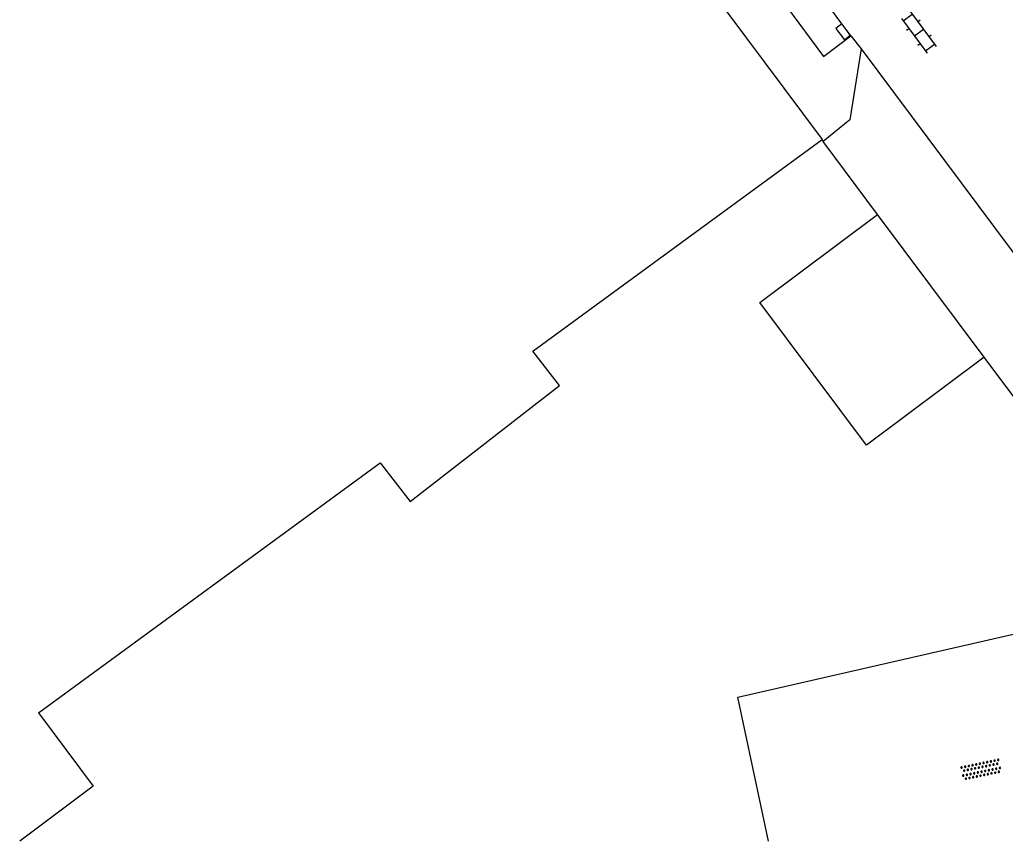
# Model space of a CAD drawing. Extents: x 132999 to 136000, y 398499 to 400501.
# Drawn here: x 134662.2 to 134714.8, y 398500 to 398543.8 of the extents above; entities that cross this region are included whole.
import ezdxf

# ---------------------------------------------------------------- set-up
doc = ezdxf.new("R2010")
doc.units = 0
for name, color, linetype in [('gg-afsc-hekwerk', 7, 'Continuous'), ('gg-afsc-muur', 7, 'Continuous'), ('gg-bbg-bijgebouw', 7, 'Continuous'), ('gg-bbg-gedigitaliseerde bebouwing', 7, 'Continuous'), ('gg-bbg-gedigitaliseerde bijgebouw', 7, 'Continuous'), ('gg-bbg-hoofdgebouw', 7, 'Continuous'), ('gg-knt-verharding', 7, 'Continuous'), ('gg-knt-verharding nz', 7, 'Continuous'), ('gt-symb-klinker verharding', 7, 'Continuous'), ('gt-symb-kolk', 7, 'Continuous'), ('gt-symb-overige verharding', 7, 'Continuous')]:
    doc.layers.add(name, color=color, linetype=linetype)

# ---------------------------------------------------------------- blocks, each defined once
blk = doc.blocks.new('gt0-KOLK')
at = {"layer": 'gt-symb-kolk'}
blk.add_lwpolyline([(0, 0), (0.375, 0), (0.375, 0.4), (-0.375, 0.4), (-0.375, 0), (0, 0)], dxfattribs=at)
blk = doc.blocks.new('gt0-KL1')
at = {"layer": 'gt-symb-klinker verharding'}
for p, q in [((-1.15, 0.3), (1.15, 0.3)), ((-1, -0.3), (-1, 0.3)), ((-0.5, 0.3), (-0.5, 0.45)), ((0, -0.3), (0, 0.3)), ((0.5, 0.3), (0.5, 0.45)), ((1, -0.3), (1, 0.3)), ((-1.15, -0.3), (1.15, -0.3)), ((-0.5, -0.45), (-0.5, -0.3)), ((0.5, -0.45), (0.5, -0.3))]:
    blk.add_line(p, q, dxfattribs=at)
blk = doc.blocks.new('gt0-OVH')
at = {"layer": 'gt-symb-overige verharding'}
for points in [[(-0.972, 0.298), (-0.967, 0.308), (-0.965, 0.319), (-0.966, 0.33), (-0.971, 0.34), (-0.978, 0.348), (-0.988, 0.353), (-0.999, 0.355), (-1.01, 0.354), (-1.02, 0.349), (-1.028, 0.342), (-1.033, 0.332), (-1.035, 0.321), (-1.034, 0.31), (-1.029, 0.3), (-1.022, 0.292), (-1.012, 0.287), (-1.001, 0.285), (-0.99, 0.286), (-0.98, 0.291)], [(-0.872, 0.106), (-0.867, 0.116), (-0.865, 0.126), (-0.866, 0.137), (-0.871, 0.147), (-0.878, 0.156), (-0.888, 0.161), (-0.899, 0.163), (-0.91, 0.162), (-0.92, 0.157), (-0.928, 0.15), (-0.933, 0.14), (-0.935, 0.129), (-0.934, 0.118), (-0.929, 0.108), (-0.922, 0.1), (-0.912, 0.095), (-0.901, 0.092), (-0.89, 0.094), (-0.88, 0.098)], [(-0.772, 0.298), (-0.767, 0.308), (-0.765, 0.319), (-0.766, 0.33), (-0.771, 0.34), (-0.778, 0.348), (-0.788, 0.353), (-0.799, 0.355), (-0.81, 0.354), (-0.82, 0.349), (-0.828, 0.342), (-0.833, 0.332), (-0.835, 0.321), (-0.834, 0.31), (-0.829, 0.3), (-0.822, 0.292), (-0.812, 0.287), (-0.801, 0.285), (-0.79, 0.286), (-0.78, 0.291)], [(-0.672, 0.106), (-0.667, 0.116), (-0.665, 0.126), (-0.666, 0.137), (-0.671, 0.147), (-0.678, 0.156), (-0.688, 0.161), (-0.699, 0.163), (-0.71, 0.162), (-0.72, 0.157), (-0.728, 0.15), (-0.733, 0.14), (-0.735, 0.129), (-0.734, 0.118), (-0.729, 0.108), (-0.722, 0.1), (-0.712, 0.095), (-0.701, 0.092), (-0.69, 0.094), (-0.68, 0.098)], [(-0.572, 0.298), (-0.567, 0.308), (-0.565, 0.319), (-0.566, 0.33), (-0.571, 0.34), (-0.578, 0.348), (-0.588, 0.353), (-0.599, 0.355), (-0.61, 0.354), (-0.62, 0.349), (-0.628, 0.342), (-0.633, 0.332), (-0.635, 0.321), (-0.634, 0.31), (-0.629, 0.3), (-0.622, 0.292), (-0.612, 0.287), (-0.601, 0.285), (-0.59, 0.286), (-0.58, 0.291)], [(-0.472, 0.106), (-0.467, 0.116), (-0.465, 0.126), (-0.466, 0.137), (-0.471, 0.147), (-0.478, 0.156), (-0.488, 0.161), (-0.499, 0.163), (-0.51, 0.162), (-0.52, 0.157), (-0.528, 0.15), (-0.533, 0.14), (-0.535, 0.129), (-0.534, 0.118), (-0.529, 0.108), (-0.522, 0.1), (-0.512, 0.095), (-0.501, 0.092), (-0.49, 0.094), (-0.48, 0.098)], [(-0.372, 0.298), (-0.367, 0.308), (-0.365, 0.319), (-0.366, 0.33), (-0.371, 0.34), (-0.378, 0.348), (-0.388, 0.353), (-0.399, 0.355), (-0.41, 0.354), (-0.42, 0.349), (-0.428, 0.342), (-0.433, 0.332), (-0.435, 0.321), (-0.434, 0.31), (-0.429, 0.3), (-0.422, 0.292), (-0.412, 0.287), (-0.401, 0.285), (-0.39, 0.286), (-0.38, 0.291)], [(-0.272, 0.106), (-0.267, 0.116), (-0.265, 0.126), (-0.266, 0.137), (-0.271, 0.147), (-0.278, 0.156), (-0.288, 0.161), (-0.299, 0.163), (-0.31, 0.162), (-0.32, 0.157), (-0.328, 0.15), (-0.333, 0.14), (-0.335, 0.129), (-0.334, 0.118), (-0.329, 0.108), (-0.322, 0.1), (-0.312, 0.095), (-0.301, 0.092), (-0.29, 0.094), (-0.28, 0.098)], [(-0.172, 0.298), (-0.167, 0.308), (-0.165, 0.319), (-0.166, 0.33), (-0.171, 0.34), (-0.178, 0.348), (-0.188, 0.353), (-0.199, 0.355), (-0.21, 0.354), (-0.22, 0.349), (-0.228, 0.342), (-0.233, 0.332), (-0.235, 0.321), (-0.234, 0.31), (-0.229, 0.3), (-0.222, 0.292), (-0.212, 0.287), (-0.201, 0.285), (-0.19, 0.286), (-0.18, 0.291)], [(-0.072, 0.106), (-0.067, 0.116), (-0.065, 0.126), (-0.066, 0.137), (-0.071, 0.147), (-0.078, 0.156), (-0.088, 0.161), (-0.099, 0.163), (-0.11, 0.162), (-0.12, 0.157), (-0.128, 0.15), (-0.133, 0.14), (-0.135, 0.129), (-0.134, 0.118), (-0.129, 0.108), (-0.122, 0.1), (-0.112, 0.095), (-0.101, 0.092), (-0.09, 0.094), (-0.08, 0.098)], [(0.028, 0.298), (0.033, 0.308), (0.035, 0.319), (0.034, 0.33), (0.029, 0.34), (0.022, 0.348), (0.012, 0.353), (0.001, 0.355), (-0.01, 0.354), (-0.02, 0.349), (-0.028, 0.342), (-0.033, 0.332), (-0.035, 0.321), (-0.034, 0.31), (-0.029, 0.3), (-0.022, 0.292), (-0.012, 0.287), (-0.001, 0.285), (0.01, 0.286), (0.02, 0.291)], [(0.128, 0.106), (0.133, 0.116), (0.135, 0.126), (0.134, 0.137), (0.129, 0.147), (0.122, 0.156), (0.112, 0.161), (0.101, 0.163), (0.09, 0.162), (0.08, 0.157), (0.072, 0.15), (0.067, 0.14), (0.065, 0.129), (0.066, 0.118), (0.071, 0.108), (0.078, 0.1), (0.088, 0.095), (0.099, 0.092), (0.11, 0.094), (0.12, 0.098)], [(0.228, 0.298), (0.233, 0.308), (0.235, 0.319), (0.234, 0.33), (0.229, 0.34), (0.222, 0.348), (0.212, 0.353), (0.201, 0.355), (0.19, 0.354), (0.18, 0.349), (0.172, 0.342), (0.167, 0.332), (0.165, 0.321), (0.166, 0.31), (0.171, 0.3), (0.178, 0.292), (0.188, 0.287), (0.199, 0.285), (0.21, 0.286), (0.22, 0.291)], [(0.328, 0.106), (0.333, 0.116), (0.335, 0.126), (0.334, 0.137), (0.329, 0.147), (0.322, 0.156), (0.312, 0.161), (0.301, 0.163), (0.29, 0.162), (0.28, 0.157), (0.272, 0.15), (0.267, 0.14), (0.265, 0.129), (0.266, 0.118), (0.271, 0.108), (0.278, 0.1), (0.288, 0.095), (0.299, 0.092), (0.31, 0.094), (0.32, 0.098)], [(0.428, 0.298), (0.433, 0.308), (0.435, 0.319), (0.434, 0.33), (0.429, 0.34), (0.422, 0.348), (0.412, 0.353), (0.401, 0.355), (0.39, 0.354), (0.38, 0.349), (0.372, 0.342), (0.367, 0.332), (0.365, 0.321), (0.366, 0.31), (0.371, 0.3), (0.378, 0.292), (0.388, 0.287), (0.399, 0.285), (0.41, 0.286), (0.42, 0.291)], [(0.528, 0.106), (0.533, 0.116), (0.535, 0.126), (0.534, 0.137), (0.529, 0.147), (0.522, 0.156), (0.512, 0.161), (0.501, 0.163), (0.49, 0.162), (0.48, 0.157), (0.472, 0.15), (0.467, 0.14), (0.465, 0.129), (0.466, 0.118), (0.471, 0.108), (0.478, 0.1), (0.488, 0.095), (0.499, 0.092), (0.51, 0.094), (0.52, 0.098)], [(0.628, 0.298), (0.633, 0.308), (0.635, 0.319), (0.634, 0.33), (0.629, 0.34), (0.622, 0.348), (0.612, 0.353), (0.601, 0.355), (0.59, 0.354), (0.58, 0.349), (0.572, 0.342), (0.567, 0.332), (0.565, 0.321), (0.566, 0.31), (0.571, 0.3), (0.578, 0.292), (0.588, 0.287), (0.599, 0.285), (0.61, 0.286), (0.62, 0.291)], [(0.728, 0.106), (0.733, 0.116), (0.735, 0.126), (0.734, 0.137), (0.729, 0.147), (0.722, 0.156), (0.712, 0.161), (0.701, 0.163), (0.69, 0.162), (0.68, 0.157), (0.672, 0.15), (0.667, 0.14), (0.665, 0.129), (0.666, 0.118), (0.671, 0.108), (0.678, 0.1), (0.688, 0.095), (0.699, 0.092), (0.71, 0.094), (0.72, 0.098)], [(0.828, 0.298), (0.833, 0.308), (0.835, 0.319), (0.834, 0.33), (0.829, 0.34), (0.822, 0.348), (0.812, 0.353), (0.801, 0.355), (0.79, 0.354), (0.78, 0.349), (0.772, 0.342), (0.767, 0.332), (0.765, 0.321), (0.766, 0.31), (0.771, 0.3), (0.778, 0.292), (0.788, 0.287), (0.799, 0.285), (0.81, 0.286), (0.82, 0.291)], [(0.928, 0.106), (0.933, 0.116), (0.935, 0.126), (0.934, 0.137), (0.929, 0.147), (0.922, 0.156), (0.912, 0.161), (0.901, 0.163), (0.89, 0.162), (0.88, 0.157), (0.872, 0.15), (0.867, 0.14), (0.865, 0.129), (0.866, 0.118), (0.871, 0.108), (0.878, 0.1), (0.888, 0.095), (0.899, 0.092), (0.91, 0.094), (0.92, 0.098)], [(1.028, 0.298), (1.033, 0.308), (1.035, 0.319), (1.034, 0.33), (1.029, 0.34), (1.022, 0.348), (1.012, 0.353), (1.001, 0.355), (0.99, 0.354), (0.98, 0.349), (0.972, 0.342), (0.967, 0.332), (0.965, 0.321), (0.966, 0.31), (0.971, 0.3), (0.978, 0.292), (0.988, 0.287), (0.999, 0.285), (1.01, 0.286), (1.02, 0.291)], [(-0.972, -0.142), (-0.967, -0.132), (-0.965, -0.121), (-0.966, -0.11), (-0.971, -0.1), (-0.978, -0.092), (-0.988, -0.087), (-0.999, -0.085), (-1.01, -0.086), (-1.02, -0.091), (-1.028, -0.098), (-1.033, -0.108), (-1.035, -0.119), (-1.034, -0.13), (-1.029, -0.14), (-1.022, -0.148), (-1.012, -0.153), (-1.001, -0.155), (-0.99, -0.154), (-0.98, -0.149)], [(-0.872, -0.334), (-0.867, -0.324), (-0.865, -0.314), (-0.866, -0.303), (-0.871, -0.293), (-0.878, -0.284), (-0.888, -0.279), (-0.899, -0.277), (-0.91, -0.278), (-0.92, -0.283), (-0.928, -0.29), (-0.933, -0.3), (-0.935, -0.311), (-0.934, -0.322), (-0.929, -0.332), (-0.922, -0.34), (-0.912, -0.345), (-0.901, -0.348), (-0.89, -0.346), (-0.88, -0.342)], [(-0.772, -0.142), (-0.767, -0.132), (-0.765, -0.121), (-0.766, -0.11), (-0.771, -0.1), (-0.778, -0.092), (-0.788, -0.087), (-0.799, -0.085), (-0.81, -0.086), (-0.82, -0.091), (-0.828, -0.098), (-0.833, -0.108), (-0.835, -0.119), (-0.834, -0.13), (-0.829, -0.14), (-0.822, -0.148), (-0.812, -0.153), (-0.801, -0.155), (-0.79, -0.154), (-0.78, -0.149)], [(-0.672, -0.334), (-0.667, -0.324), (-0.665, -0.314), (-0.666, -0.303), (-0.671, -0.293), (-0.678, -0.284), (-0.688, -0.279), (-0.699, -0.277), (-0.71, -0.278), (-0.72, -0.283), (-0.728, -0.29), (-0.733, -0.3), (-0.735, -0.311), (-0.734, -0.322), (-0.729, -0.332), (-0.722, -0.34), (-0.712, -0.345), (-0.701, -0.348), (-0.69, -0.346), (-0.68, -0.342)], [(-0.572, -0.142), (-0.567, -0.132), (-0.565, -0.121), (-0.566, -0.11), (-0.571, -0.1), (-0.578, -0.092), (-0.588, -0.087), (-0.599, -0.085), (-0.61, -0.086), (-0.62, -0.091), (-0.628, -0.098), (-0.633, -0.108), (-0.635, -0.119), (-0.634, -0.13), (-0.629, -0.14), (-0.622, -0.148), (-0.612, -0.153), (-0.601, -0.155), (-0.59, -0.154), (-0.58, -0.149)], [(-0.472, -0.334), (-0.467, -0.324), (-0.465, -0.314), (-0.466, -0.303), (-0.471, -0.293), (-0.478, -0.284), (-0.488, -0.279), (-0.499, -0.277), (-0.51, -0.278), (-0.52, -0.283), (-0.528, -0.29), (-0.533, -0.3), (-0.535, -0.311), (-0.534, -0.322), (-0.529, -0.332), (-0.522, -0.34), (-0.512, -0.345), (-0.501, -0.348), (-0.49, -0.346), (-0.48, -0.342)], [(-0.372, -0.142), (-0.367, -0.132), (-0.365, -0.121), (-0.366, -0.11), (-0.371, -0.1), (-0.378, -0.092), (-0.388, -0.087), (-0.399, -0.085), (-0.41, -0.086), (-0.42, -0.091), (-0.428, -0.098), (-0.433, -0.108), (-0.435, -0.119), (-0.434, -0.13), (-0.429, -0.14), (-0.422, -0.148), (-0.412, -0.153), (-0.401, -0.155), (-0.39, -0.154), (-0.38, -0.149)], [(-0.272, -0.334), (-0.267, -0.324), (-0.265, -0.314), (-0.266, -0.303), (-0.271, -0.293), (-0.278, -0.284), (-0.288, -0.279), (-0.299, -0.277), (-0.31, -0.278), (-0.32, -0.283), (-0.328, -0.29), (-0.333, -0.3), (-0.335, -0.311), (-0.334, -0.322), (-0.329, -0.332), (-0.322, -0.34), (-0.312, -0.345), (-0.301, -0.348), (-0.29, -0.346), (-0.28, -0.342)], [(-0.172, -0.142), (-0.167, -0.132), (-0.165, -0.121), (-0.166, -0.11), (-0.171, -0.1), (-0.178, -0.092), (-0.188, -0.087), (-0.199, -0.085), (-0.21, -0.086), (-0.22, -0.091), (-0.228, -0.098), (-0.233, -0.108), (-0.235, -0.119), (-0.234, -0.13), (-0.229, -0.14), (-0.222, -0.148), (-0.212, -0.153), (-0.201, -0.155), (-0.19, -0.154), (-0.18, -0.149)], [(-0.072, -0.334), (-0.067, -0.324), (-0.065, -0.314), (-0.066, -0.303), (-0.071, -0.293), (-0.078, -0.284), (-0.088, -0.279), (-0.099, -0.277), (-0.11, -0.278), (-0.12, -0.283), (-0.128, -0.29), (-0.133, -0.3), (-0.135, -0.311), (-0.134, -0.322), (-0.129, -0.332), (-0.122, -0.34), (-0.112, -0.345), (-0.101, -0.348), (-0.09, -0.346), (-0.08, -0.342)], [(0.028, -0.142), (0.033, -0.132), (0.035, -0.121), (0.034, -0.11), (0.029, -0.1), (0.022, -0.092), (0.012, -0.087), (0.001, -0.085), (-0.01, -0.086), (-0.02, -0.091), (-0.028, -0.098), (-0.033, -0.108), (-0.035, -0.119), (-0.034, -0.13), (-0.029, -0.14), (-0.022, -0.148), (-0.012, -0.153), (-0.001, -0.155), (0.01, -0.154), (0.02, -0.149)], [(0.128, -0.334), (0.133, -0.324), (0.135, -0.314), (0.134, -0.303), (0.129, -0.293), (0.122, -0.284), (0.112, -0.279), (0.101, -0.277), (0.09, -0.278), (0.08, -0.283), (0.072, -0.29), (0.067, -0.3), (0.065, -0.311), (0.066, -0.322), (0.071, -0.332), (0.078, -0.34), (0.088, -0.345), (0.099, -0.348), (0.11, -0.346), (0.12, -0.342)], [(0.228, -0.142), (0.233, -0.132), (0.235, -0.121), (0.234, -0.11), (0.229, -0.1), (0.222, -0.092), (0.212, -0.087), (0.201, -0.085), (0.19, -0.086), (0.18, -0.091), (0.172, -0.098), (0.167, -0.108), (0.165, -0.119), (0.166, -0.13), (0.171, -0.14), (0.178, -0.148), (0.188, -0.153), (0.199, -0.155), (0.21, -0.154), (0.22, -0.149)], [(0.328, -0.334), (0.333, -0.324), (0.335, -0.314), (0.334, -0.303), (0.329, -0.293), (0.322, -0.284), (0.312, -0.279), (0.301, -0.277), (0.29, -0.278), (0.28, -0.283), (0.272, -0.29), (0.267, -0.3), (0.265, -0.311), (0.266, -0.322), (0.271, -0.332), (0.278, -0.34), (0.288, -0.345), (0.299, -0.348), (0.31, -0.346), (0.32, -0.342)], [(0.428, -0.142), (0.433, -0.132), (0.435, -0.121), (0.434, -0.11), (0.429, -0.1), (0.422, -0.092), (0.412, -0.087), (0.401, -0.085), (0.39, -0.086), (0.38, -0.091), (0.372, -0.098), (0.367, -0.108), (0.365, -0.119), (0.366, -0.13), (0.371, -0.14), (0.378, -0.148), (0.388, -0.153), (0.399, -0.155), (0.41, -0.154), (0.42, -0.149)], [(0.528, -0.334), (0.533, -0.324), (0.535, -0.314), (0.534, -0.303), (0.529, -0.293), (0.522, -0.284), (0.512, -0.279), (0.501, -0.277), (0.49, -0.278), (0.48, -0.283), (0.472, -0.29), (0.467, -0.3), (0.465, -0.311), (0.466, -0.322), (0.471, -0.332), (0.478, -0.34), (0.488, -0.345), (0.499, -0.348), (0.51, -0.346), (0.52, -0.342)], [(0.628, -0.142), (0.633, -0.132), (0.635, -0.121), (0.634, -0.11), (0.629, -0.1), (0.622, -0.092), (0.612, -0.087), (0.601, -0.085), (0.59, -0.086), (0.58, -0.091), (0.572, -0.098), (0.567, -0.108), (0.565, -0.119), (0.566, -0.13), (0.571, -0.14), (0.578, -0.148), (0.588, -0.153), (0.599, -0.155), (0.61, -0.154), (0.62, -0.149)], [(0.728, -0.334), (0.733, -0.324), (0.735, -0.314), (0.734, -0.303), (0.729, -0.293), (0.722, -0.284), (0.712, -0.279), (0.701, -0.277), (0.69, -0.278), (0.68, -0.283), (0.672, -0.29), (0.667, -0.3), (0.665, -0.311), (0.666, -0.322), (0.671, -0.332), (0.678, -0.34), (0.688, -0.345), (0.699, -0.348), (0.71, -0.346), (0.72, -0.342)], [(0.828, -0.142), (0.833, -0.132), (0.835, -0.121), (0.834, -0.11), (0.829, -0.1), (0.822, -0.092), (0.812, -0.087), (0.801, -0.085), (0.79, -0.086), (0.78, -0.091), (0.772, -0.098), (0.767, -0.108), (0.765, -0.119), (0.766, -0.13), (0.771, -0.14), (0.778, -0.148), (0.788, -0.153), (0.799, -0.155), (0.81, -0.154), (0.82, -0.149)], [(0.928, -0.334), (0.933, -0.324), (0.935, -0.314), (0.934, -0.303), (0.929, -0.293), (0.922, -0.284), (0.912, -0.279), (0.901, -0.277), (0.89, -0.278), (0.88, -0.283), (0.872, -0.29), (0.867, -0.3), (0.865, -0.311), (0.866, -0.322), (0.871, -0.332), (0.878, -0.34), (0.888, -0.345), (0.899, -0.348), (0.91, -0.346), (0.92, -0.342)], [(1.028, -0.142), (1.033, -0.132), (1.035, -0.121), (1.034, -0.11), (1.029, -0.1), (1.022, -0.092), (1.012, -0.087), (1.001, -0.085), (0.99, -0.086), (0.98, -0.091), (0.972, -0.098), (0.967, -0.108), (0.965, -0.119), (0.966, -0.13), (0.971, -0.14), (0.978, -0.148), (0.988, -0.153), (0.999, -0.155), (1.01, -0.154), (1.02, -0.149)]]:
    blk.add_lwpolyline(points, close=True, dxfattribs=at)

msp = doc.modelspace()

# ---------------------------------------------------------------- linework, layer by layer
at = {"layer": 'gg-afsc-hekwerk'}
for p, q in [((134705.069, 398537.348), (134705, 398537.44)), ((134707.97, 398533.45), (134705.069, 398537.348))]:
    msp.add_line(p, q, dxfattribs=at)
msp.add_lwpolyline([(134702.144, 398500), (134700.509, 398507.694), (134720.584, 398512.287)], dxfattribs=at)
at = {"layer": 'gg-afsc-muur'}
msp.add_line((134721.823, 398514.871), (134713.66, 398525.841), dxfattribs=at)
at = {"layer": 'gg-bbg-bijgebouw'}
msp.add_line((134713.66, 398525.841), (134707.97, 398533.45), dxfattribs=at)
at = {"layer": 'gg-bbg-gedigitaliseerde bebouwing'}
for points in [[(134663.172, 398506.848), (134681.409, 398520.186), (134683.009, 398518.128), (134690.982, 398524.326), (134689.564, 398526.151), (134705, 398537.44)], [(134663.172, 398506.848), (134666.095, 398502.934), (134662.165, 398500)]]:
    msp.add_lwpolyline(points, dxfattribs=at)
at = {"layer": 'gg-bbg-gedigitaliseerde bijgebouw'}
msp.add_lwpolyline([(134713.66, 398525.841), (134707.369, 398521.136), (134701.679, 398528.745), (134707.97, 398533.45)], dxfattribs=at)
at = {"layer": 'gg-bbg-hoofdgebouw'}
msp.add_lwpolyline([(134667.623, 398584.193), (134669.06, 398582.27), (134668.51, 398581.89), (134669.95, 398579.92), (134672.1, 398581.5), (134705, 398537.44)], dxfattribs=at)
at = {"layer": 'gg-knt-verharding'}
msp.add_line((134706.541, 398542.978), (134707.089, 398542.286), dxfattribs=at)
for points in [[(134702.601, 398548.35), (134701.131, 398547.238), (134705.081, 398541.877), (134706.541, 398542.978)], [(134707.089, 398542.286), (134706.492, 398538.488), (134705.069, 398537.348)]]:
    msp.add_lwpolyline(points, dxfattribs=at)
at = {"layer": 'gg-knt-verharding nz'}
for p, q in [((134706.541, 398542.978), (134702.601, 398548.35)), ((134707.089, 398542.286), (134727.43, 398515.029))]:
    msp.add_line(p, q, dxfattribs=at)

# ---------------------------------------------------------------- block references
at = {"layer": 'gt-symb-klinker verharding', "rotation": -53.21030035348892}
msp.add_blockref('gt0-KL1', (134710.175, 398543.156), dxfattribs=at)
at = {"layer": 'gt-symb-kolk', "rotation": 127.52317188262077}
msp.add_blockref('gt0-KOLK', (134706.283, 398543.314), dxfattribs=at)
at = {"layer": 'gt-symb-overige verharding', "rotation": 11.71452521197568}
msp.add_blockref('gt0-OVH', (134713.496, 398503.826), dxfattribs=at)

doc.saveas('drawing.dxf')
